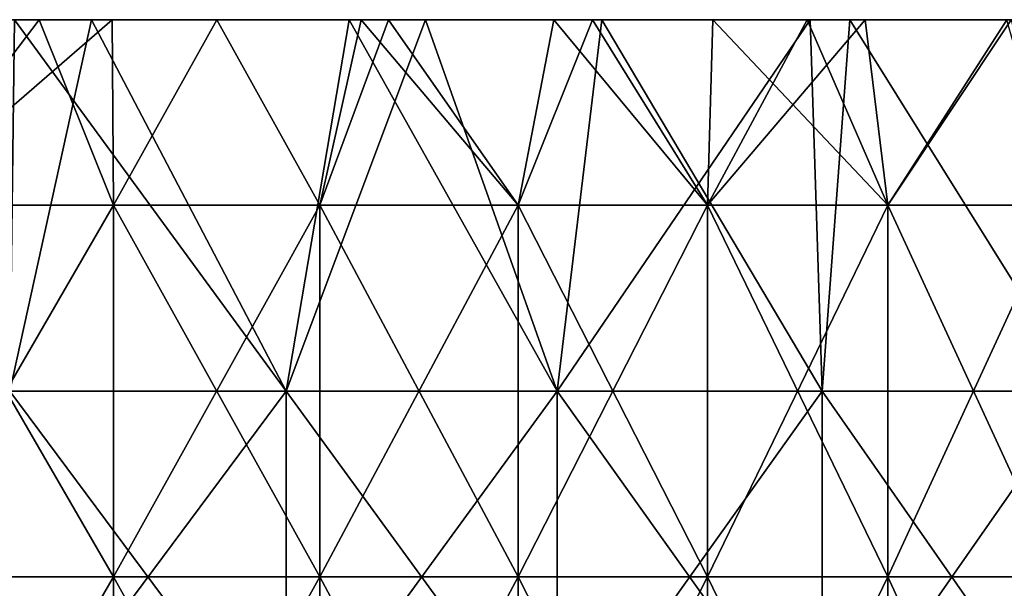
# Model space of a CAD drawing. Header units: inches. Extents: x -4.75 to 4.5, y 0 to 1.88.
# Tile 362 of 462: x 2.35 to 2.56, y 1.6 to 1.72. Entities that reach past the tile are written whole.
import ezdxf

# ---------------------------------------------------------------- set-up
doc = ezdxf.new("R2010")
doc.units = ezdxf.units.IN
doc.header["$LTSCALE"] = 101.851852
doc.header["$MEASUREMENT"] = 0
for name, color, linetype in [('11', 7, 'CONTINUOUS'), ('12', 7, 'CONTINUOUS'), ('90', 7, 'CONTINUOUS')]:
    doc.layers.add(name, color=color, linetype=linetype)

msp = doc.modelspace()

# ---------------------------------------------------------------- linework, layer by layer
at = {"layer": '11', "color": 13, "linetype": 'Continuous', "true_color": 0xd67263}
for points in [[(2.30966, 1.7235, 1.71875), (2.34919, 1.7235, 1.66428), (2.31884, 1.68354, 1.70634), (2.30966, 1.7235, 1.71875)], [(2.34919, 1.7235, -1.66428), (2.30966, 1.7235, -1.71875), (2.31884, 1.68354, -1.70634), (2.34919, 1.7235, -1.66428)], [(2.34919, 1.7235, 1.66428), (2.36498, 1.7235, 1.64175), (2.31884, 1.68354, 1.70634), (2.34919, 1.7235, 1.66428)], [(2.31884, 1.68354, 1.70634), (2.36498, 1.7235, 1.64175), (2.36522, 1.68354, 1.64146), (2.31884, 1.68354, 1.70634)], [(2.36522, 1.68354, -1.64146), (2.34919, 1.7235, -1.66428), (2.31884, 1.68354, -1.70634), (2.36522, 1.68354, -1.64146)], [(2.36498, 1.7235, -1.64176), (2.34919, 1.7235, -1.66428), (2.36522, 1.68354, -1.64146), (2.36498, 1.7235, -1.64176)], [(2.36498, 1.7235, 1.64175), (2.3875, 1.7235, 1.60882), (2.36522, 1.68354, 1.64146), (2.36498, 1.7235, 1.64175)], [(2.3875, 1.7235, -1.60882), (2.36498, 1.7235, -1.64176), (2.36522, 1.68354, -1.64146), (2.3875, 1.7235, -1.60882)], [(2.36522, 1.68354, 1.64146), (2.3875, 1.7235, 1.60882), (2.40978, 1.68354, 1.57531), (2.36522, 1.68354, 1.64146)], [(2.40978, 1.68354, -1.57531), (2.3875, 1.7235, -1.60882), (2.36522, 1.68354, -1.64146), (2.40978, 1.68354, -1.57531)], [(2.3875, 1.7235, 1.60882), (2.41864, 1.7235, 1.56162), (2.40978, 1.68354, 1.57531), (2.3875, 1.7235, 1.60882)], [(2.41864, 1.7235, -1.56162), (2.3875, 1.7235, -1.60882), (2.40978, 1.68354, -1.57531), (2.41864, 1.7235, -1.56162)], [(2.41864, 1.7235, 1.56162), (2.42453, 1.7235, 1.55247), (2.40978, 1.68354, 1.57531), (2.41864, 1.7235, 1.56162)], [(2.40978, 1.68354, 1.57531), (2.42453, 1.7235, 1.55247), (2.45249, 1.68354, 1.50795), (2.40978, 1.68354, 1.57531)], [(2.45249, 1.68354, -1.50795), (2.41864, 1.7235, -1.56162), (2.40978, 1.68354, -1.57531), (2.45249, 1.68354, -1.50795)], [(2.42453, 1.7235, -1.55247), (2.41864, 1.7235, -1.56162), (2.45249, 1.68354, -1.50795), (2.42453, 1.7235, -1.55247)], [(2.42453, 1.7235, 1.55247), (2.46021, 1.7235, 1.4953), (2.45249, 1.68354, 1.50795), (2.42453, 1.7235, 1.55247)], [(2.46021, 1.7235, -1.4953), (2.42453, 1.7235, -1.55247), (2.45249, 1.68354, -1.50795), (2.46021, 1.7235, -1.4953)], [(2.46021, 1.7235, 1.4953), (2.46852, 1.7235, 1.48154), (2.45249, 1.68354, 1.50795), (2.46021, 1.7235, 1.4953)], [(2.45249, 1.68354, 1.50795), (2.46852, 1.7235, 1.48154), (2.49332, 1.68354, 1.43944), (2.45249, 1.68354, 1.50795)], [(2.49332, 1.68354, -1.43944), (2.46021, 1.7235, -1.4953), (2.45249, 1.68354, -1.50795), (2.49332, 1.68354, -1.43944)], [(2.46852, 1.7235, -1.48154), (2.46021, 1.7235, -1.4953), (2.49332, 1.68354, -1.43944), (2.46852, 1.7235, -1.48154)], [(2.46852, 1.7235, 1.48154), (2.49448, 1.7235, 1.43742), (2.49332, 1.68354, 1.43944), (2.46852, 1.7235, 1.48154)], [(2.49448, 1.7235, -1.43742), (2.46852, 1.7235, -1.48154), (2.49332, 1.68354, -1.43944), (2.49448, 1.7235, -1.43742)], [(2.51485, 1.7235, 1.40149), (2.52732, 1.7235, 1.37887), (2.49332, 1.68354, 1.43944), (2.51485, 1.7235, 1.40149)], [(2.49332, 1.68354, 1.43944), (2.52732, 1.7235, 1.37887), (2.53224, 1.68354, 1.36982), (2.49332, 1.68354, 1.43944)], [(2.49448, 1.7235, 1.43742), (2.51485, 1.7235, 1.40149), (2.49332, 1.68354, 1.43944), (2.49448, 1.7235, 1.43742)], [(2.53224, 1.68354, -1.36982), (2.49448, 1.7235, -1.43742), (2.49332, 1.68354, -1.43944), (2.53224, 1.68354, -1.36982)], [(2.51484, 1.7235, -1.4015), (2.49448, 1.7235, -1.43742), (2.53224, 1.68354, -1.36982), (2.51484, 1.7235, -1.4015)], [(2.52732, 1.7235, -1.37887), (2.51484, 1.7235, -1.4015), (2.53224, 1.68354, -1.36982), (2.52732, 1.7235, -1.37887)], [(2.52732, 1.7235, 1.37887), (2.55786, 1.7235, 1.32133), (2.53224, 1.68354, 1.36982), (2.52732, 1.7235, 1.37887)], [(2.55786, 1.7235, -1.32133), (2.52732, 1.7235, -1.37887), (2.53224, 1.68354, -1.36982), (2.55786, 1.7235, -1.32133)], [(2.55786, 1.7235, 1.32133), (2.55883, 1.7235, 1.31944), (2.53224, 1.68354, 1.36982), (2.55786, 1.7235, 1.32133)], [(2.53224, 1.68354, 1.36982), (2.55883, 1.7235, 1.31944), (2.56921, 1.68354, 1.29915), (2.53224, 1.68354, 1.36982)], [(2.56921, 1.68354, -1.29915), (2.55786, 1.7235, -1.32133), (2.53224, 1.68354, -1.36982), (2.56921, 1.68354, -1.29915)], [(2.36522, 1.68354, -1.64146), (2.31884, 1.68354, -1.70634), (2.36522, 1.60346, -1.64146), (2.36522, 1.68354, -1.64146)], [(2.36522, 1.60346, -1.64146), (2.31884, 1.68354, -1.70634), (2.31884, 1.60346, -1.70634), (2.36522, 1.60346, -1.64146)], [(2.31884, 1.68354, 1.70634), (2.36522, 1.68354, 1.64146), (2.31884, 1.60346, 1.70634), (2.31884, 1.68354, 1.70634)], [(2.31884, 1.60346, 1.70634), (2.36522, 1.68354, 1.64146), (2.36522, 1.60346, 1.64146), (2.31884, 1.60346, 1.70634)], [(2.40978, 1.68354, -1.57531), (2.36522, 1.68354, -1.64146), (2.40978, 1.60346, -1.57531), (2.40978, 1.68354, -1.57531)], [(2.40978, 1.60346, -1.57531), (2.36522, 1.68354, -1.64146), (2.36522, 1.60346, -1.64146), (2.40978, 1.60346, -1.57531)], [(2.36522, 1.68354, 1.64146), (2.40978, 1.68354, 1.57531), (2.36522, 1.60346, 1.64146), (2.36522, 1.68354, 1.64146)], [(2.36522, 1.60346, 1.64146), (2.40978, 1.68354, 1.57531), (2.40978, 1.60346, 1.57531), (2.36522, 1.60346, 1.64146)], [(2.45249, 1.68354, -1.50795), (2.40978, 1.68354, -1.57531), (2.45249, 1.60346, -1.50795), (2.45249, 1.68354, -1.50795)], [(2.45249, 1.60346, -1.50795), (2.40978, 1.68354, -1.57531), (2.40978, 1.60346, -1.57531), (2.45249, 1.60346, -1.50795)], [(2.40978, 1.68354, 1.57531), (2.45249, 1.68354, 1.50795), (2.40978, 1.60346, 1.57531), (2.40978, 1.68354, 1.57531)], [(2.40978, 1.60346, 1.57531), (2.45249, 1.68354, 1.50795), (2.45249, 1.60346, 1.50795), (2.40978, 1.60346, 1.57531)], [(2.49332, 1.68354, -1.43944), (2.45249, 1.68354, -1.50795), (2.49332, 1.60346, -1.43944), (2.49332, 1.68354, -1.43944)], [(2.49332, 1.60346, -1.43944), (2.45249, 1.68354, -1.50795), (2.45249, 1.60346, -1.50795), (2.49332, 1.60346, -1.43944)], [(2.45249, 1.68354, 1.50795), (2.49332, 1.68354, 1.43944), (2.45249, 1.60346, 1.50795), (2.45249, 1.68354, 1.50795)], [(2.45249, 1.60346, 1.50795), (2.49332, 1.68354, 1.43944), (2.49332, 1.60346, 1.43944), (2.45249, 1.60346, 1.50795)], [(2.53224, 1.68354, -1.36982), (2.49332, 1.68354, -1.43944), (2.53224, 1.60346, -1.36982), (2.53224, 1.68354, -1.36982)], [(2.53224, 1.60346, -1.36982), (2.49332, 1.68354, -1.43944), (2.49332, 1.60346, -1.43944), (2.53224, 1.60346, -1.36982)], [(2.49332, 1.68354, 1.43944), (2.53224, 1.68354, 1.36982), (2.49332, 1.60346, 1.43944), (2.49332, 1.68354, 1.43944)], [(2.49332, 1.60346, 1.43944), (2.53224, 1.68354, 1.36982), (2.53224, 1.60346, 1.36982), (2.49332, 1.60346, 1.43944)], [(2.56921, 1.68354, -1.29915), (2.53224, 1.68354, -1.36982), (2.56921, 1.60346, -1.29915), (2.56921, 1.68354, -1.29915)], [(2.56921, 1.60346, -1.29915), (2.53224, 1.68354, -1.36982), (2.53224, 1.60346, -1.36982), (2.56921, 1.60346, -1.29915)], [(2.53224, 1.68354, 1.36982), (2.56921, 1.68354, 1.29915), (2.53224, 1.60346, 1.36982), (2.53224, 1.68354, 1.36982)], [(2.53224, 1.60346, 1.36982), (2.56921, 1.68354, 1.29915), (2.56921, 1.60346, 1.29915), (2.53224, 1.60346, 1.36982)], [(2.36522, 1.52338, 1.64146), (2.31884, 1.52338, 1.70634), (2.36522, 1.60346, 1.64146), (2.36522, 1.52338, 1.64146)], [(2.31884, 1.52338, 1.70634), (2.31884, 1.60346, 1.70634), (2.36522, 1.60346, 1.64146), (2.31884, 1.52338, 1.70634)], [(2.31884, 1.52338, -1.70634), (2.36522, 1.52338, -1.64146), (2.31884, 1.60346, -1.70634), (2.31884, 1.52338, -1.70634)], [(2.36522, 1.52338, -1.64146), (2.36522, 1.60346, -1.64146), (2.31884, 1.60346, -1.70634), (2.36522, 1.52338, -1.64146)], [(2.40978, 1.52338, 1.57531), (2.36522, 1.52338, 1.64146), (2.40978, 1.60346, 1.57531), (2.40978, 1.52338, 1.57531)], [(2.36522, 1.52338, 1.64146), (2.36522, 1.60346, 1.64146), (2.40978, 1.60346, 1.57531), (2.36522, 1.52338, 1.64146)], [(2.36522, 1.52338, -1.64146), (2.40978, 1.52338, -1.57531), (2.36522, 1.60346, -1.64146), (2.36522, 1.52338, -1.64146)], [(2.40978, 1.52338, -1.57531), (2.40978, 1.60346, -1.57531), (2.36522, 1.60346, -1.64146), (2.40978, 1.52338, -1.57531)], [(2.45249, 1.52338, 1.50795), (2.40978, 1.52338, 1.57531), (2.45249, 1.60346, 1.50795), (2.45249, 1.52338, 1.50795)], [(2.40978, 1.52338, 1.57531), (2.40978, 1.60346, 1.57531), (2.45249, 1.60346, 1.50795), (2.40978, 1.52338, 1.57531)], [(2.40978, 1.52338, -1.57531), (2.45249, 1.52338, -1.50795), (2.40978, 1.60346, -1.57531), (2.40978, 1.52338, -1.57531)], [(2.45249, 1.52338, -1.50795), (2.45249, 1.60346, -1.50795), (2.40978, 1.60346, -1.57531), (2.45249, 1.52338, -1.50795)], [(2.49332, 1.52338, 1.43944), (2.45249, 1.52338, 1.50795), (2.49332, 1.60346, 1.43944), (2.49332, 1.52338, 1.43944)], [(2.45249, 1.52338, 1.50795), (2.45249, 1.60346, 1.50795), (2.49332, 1.60346, 1.43944), (2.45249, 1.52338, 1.50795)], [(2.45249, 1.52338, -1.50795), (2.49332, 1.52338, -1.43944), (2.45249, 1.60346, -1.50795), (2.45249, 1.52338, -1.50795)], [(2.49332, 1.52338, -1.43944), (2.49332, 1.60346, -1.43944), (2.45249, 1.60346, -1.50795), (2.49332, 1.52338, -1.43944)], [(2.53224, 1.52338, 1.36982), (2.49332, 1.52338, 1.43944), (2.53224, 1.60346, 1.36982), (2.53224, 1.52338, 1.36982)], [(2.49332, 1.52338, 1.43944), (2.49332, 1.60346, 1.43944), (2.53224, 1.60346, 1.36982), (2.49332, 1.52338, 1.43944)], [(2.49332, 1.52338, -1.43944), (2.53224, 1.52338, -1.36982), (2.49332, 1.60346, -1.43944), (2.49332, 1.52338, -1.43944)], [(2.53224, 1.52338, -1.36982), (2.53224, 1.60346, -1.36982), (2.49332, 1.60346, -1.43944), (2.53224, 1.52338, -1.36982)], [(2.56921, 1.52338, 1.29915), (2.53224, 1.52338, 1.36982), (2.56921, 1.60346, 1.29915), (2.56921, 1.52338, 1.29915)], [(2.53224, 1.52338, 1.36982), (2.53224, 1.60346, 1.36982), (2.56921, 1.60346, 1.29915), (2.53224, 1.52338, 1.36982)], [(2.53224, 1.52338, -1.36982), (2.56921, 1.52338, -1.29915), (2.53224, 1.60346, -1.36982), (2.53224, 1.52338, -1.36982)], [(2.56921, 1.52338, -1.29915), (2.56921, 1.60346, -1.29915), (2.53224, 1.60346, -1.36982), (2.56921, 1.52338, -1.29915)]]:
    msp.add_3dface(points, dxfattribs=at)
at = {"layer": '12', "color": 13, "linetype": 'Continuous', "true_color": 0xd67263}
for points in [[(2.34391, 1.7235, -2.6828), (2.36054, 1.7235, -2.66818), (2.34289, 1.6435, -2.68371), (2.34391, 1.7235, -2.6828)], [(2.34289, 1.6435, -2.68371), (2.36054, 1.7235, -2.66818), (2.40251, 1.6435, -2.63047), (2.34289, 1.6435, -2.68371)], [(2.40251, 1.6435, 2.63047), (2.34391, 1.7235, 2.68279), (2.34289, 1.6435, 2.68371), (2.40251, 1.6435, 2.63047)], [(2.36054, 1.7235, 2.66818), (2.34391, 1.7235, 2.68279), (2.40251, 1.6435, 2.63047), (2.36054, 1.7235, 2.66818)], [(2.36054, 1.7235, -2.66818), (2.41609, 1.7235, -2.618), (2.40251, 1.6435, -2.63047), (2.36054, 1.7235, -2.66818)], [(2.41609, 1.7235, 2.618), (2.36054, 1.7235, 2.66818), (2.40251, 1.6435, 2.63047), (2.41609, 1.7235, 2.618)], [(2.41609, 1.7235, -2.618), (2.43252, 1.7235, -2.60274), (2.40251, 1.6435, -2.63047), (2.41609, 1.7235, -2.618)], [(2.40251, 1.6435, -2.63047), (2.43252, 1.7235, -2.60274), (2.46091, 1.6435, -2.57591), (2.40251, 1.6435, -2.63047)], [(2.46091, 1.6435, 2.57591), (2.41609, 1.7235, 2.618), (2.40251, 1.6435, 2.63047), (2.46091, 1.6435, 2.57591)], [(2.43252, 1.7235, 2.60273), (2.41609, 1.7235, 2.618), (2.46091, 1.6435, 2.57591), (2.43252, 1.7235, 2.60273)], [(2.43252, 1.7235, -2.60274), (2.47056, 1.7235, -2.56664), (2.46091, 1.6435, -2.57591), (2.43252, 1.7235, -2.60274)], [(2.47056, 1.7235, 2.56664), (2.43252, 1.7235, 2.60273), (2.46091, 1.6435, 2.57591), (2.47056, 1.7235, 2.56664)], [(2.47056, 1.7235, -2.56664), (2.5155, 1.7235, -2.5226), (2.46091, 1.6435, -2.57591), (2.47056, 1.7235, -2.56664)], [(2.46091, 1.6435, -2.57591), (2.5155, 1.7235, -2.5226), (2.51808, 1.6435, -2.52005), (2.46091, 1.6435, -2.57591)], [(2.51808, 1.6435, 2.52005), (2.47056, 1.7235, 2.56664), (2.46091, 1.6435, 2.57591), (2.51808, 1.6435, 2.52005)], [(2.5155, 1.7235, 2.5226), (2.47056, 1.7235, 2.56664), (2.51808, 1.6435, 2.52005), (2.5155, 1.7235, 2.5226)], [(2.5155, 1.7235, -2.5226), (2.52405, 1.7235, -2.51404), (2.51808, 1.6435, -2.52005), (2.5155, 1.7235, -2.5226)], [(2.52405, 1.7235, 2.51404), (2.5155, 1.7235, 2.5226), (2.51808, 1.6435, 2.52005), (2.52405, 1.7235, 2.51404)], [(2.51808, 1.6435, -2.52005), (2.52405, 1.7235, -2.51404), (2.57398, 1.6435, -2.46293), (2.51808, 1.6435, -2.52005)], [(2.57398, 1.6435, 2.46293), (2.52405, 1.7235, 2.51404), (2.51808, 1.6435, 2.52005), (2.57398, 1.6435, 2.46293)], [(2.52405, 1.7235, -2.51404), (2.57648, 1.7235, -2.46027), (2.57398, 1.6435, -2.46293), (2.52405, 1.7235, -2.51404)], [(2.57648, 1.7235, 2.46027), (2.52405, 1.7235, 2.51404), (2.57398, 1.6435, 2.46293), (2.57648, 1.7235, 2.46027)], [(2.40251, 1.6435, 2.63047), (2.34289, 1.6435, 2.68371), (2.40251, 1.56342, 2.63047), (2.40251, 1.6435, 2.63047)], [(2.40251, 1.56342, 2.63047), (2.34289, 1.6435, 2.68371), (2.34289, 1.56342, 2.68371), (2.40251, 1.56342, 2.63047)], [(2.34289, 1.6435, -2.68371), (2.40251, 1.6435, -2.63047), (2.34289, 1.56342, -2.68371), (2.34289, 1.6435, -2.68371)], [(2.34289, 1.56342, -2.68371), (2.40251, 1.6435, -2.63047), (2.40251, 1.56342, -2.63047), (2.34289, 1.56342, -2.68371)], [(2.46091, 1.6435, 2.57591), (2.40251, 1.6435, 2.63047), (2.46091, 1.56342, 2.57591), (2.46091, 1.6435, 2.57591)], [(2.46091, 1.56342, 2.57591), (2.40251, 1.6435, 2.63047), (2.40251, 1.56342, 2.63047), (2.46091, 1.56342, 2.57591)], [(2.40251, 1.6435, -2.63047), (2.46091, 1.6435, -2.57591), (2.40251, 1.56342, -2.63047), (2.40251, 1.6435, -2.63047)], [(2.40251, 1.56342, -2.63047), (2.46091, 1.6435, -2.57591), (2.46091, 1.56342, -2.57591), (2.40251, 1.56342, -2.63047)], [(2.51808, 1.6435, 2.52005), (2.46091, 1.6435, 2.57591), (2.51808, 1.56342, 2.52005), (2.51808, 1.6435, 2.52005)], [(2.51808, 1.56342, 2.52005), (2.46091, 1.6435, 2.57591), (2.46091, 1.56342, 2.57591), (2.51808, 1.56342, 2.52005)], [(2.46091, 1.6435, -2.57591), (2.51808, 1.6435, -2.52005), (2.46091, 1.56342, -2.57591), (2.46091, 1.6435, -2.57591)], [(2.46091, 1.56342, -2.57591), (2.51808, 1.6435, -2.52005), (2.51808, 1.56342, -2.52005), (2.46091, 1.56342, -2.57591)], [(2.57398, 1.6435, 2.46293), (2.51808, 1.6435, 2.52005), (2.57398, 1.56342, 2.46293), (2.57398, 1.6435, 2.46293)], [(2.57398, 1.56342, 2.46293), (2.51808, 1.6435, 2.52005), (2.51808, 1.56342, 2.52005), (2.57398, 1.56342, 2.46293)], [(2.51808, 1.6435, -2.52005), (2.57398, 1.6435, -2.46293), (2.51808, 1.56342, -2.52005), (2.51808, 1.6435, -2.52005)], [(2.51808, 1.56342, -2.52005), (2.57398, 1.6435, -2.46293), (2.57398, 1.56342, -2.46293), (2.51808, 1.56342, -2.52005)]]:
    msp.add_3dface(points, dxfattribs=at)
at = {"layer": '90', "color": 13, "linetype": 'Continuous', "true_color": 0xd67263}
for points in [[(2.3522, 1.7235, -2.36236), (2.2877, 1.7235, -2.44244), (2.27366, 1.7235, -2.36236), (2.3522, 1.7235, -2.36236)], [(2.3522, 1.7235, -2.36236), (2.27366, 1.7235, -2.36236), (2.28271, 1.7235, -2.28228), (2.3522, 1.7235, -2.36236)], [(2.35221, 1.7235, 2.36236), (2.28271, 1.7235, 2.28228), (2.27367, 1.7235, 2.36236), (2.35221, 1.7235, 2.36236)], [(2.35221, 1.7235, 2.36236), (2.27367, 1.7235, 2.36236), (2.2877, 1.7235, 2.44244), (2.35221, 1.7235, 2.36236)], [(2.35732, 1.7235, -2.6026), (2.34391, 1.7235, -2.6828), (2.28221, 1.7235, -2.6026), (2.35732, 1.7235, -2.6026)], [(2.35732, 1.7235, -2.6026), (2.28221, 1.7235, -2.6026), (2.28979, 1.7235, -2.52252), (2.35732, 1.7235, -2.6026)], [(2.34391, 1.7235, 2.68279), (2.35732, 1.7235, 2.6026), (2.28222, 1.7235, 2.6026), (2.34391, 1.7235, 2.68279)], [(2.35732, 1.7235, 2.6026), (2.2898, 1.7235, 2.52252), (2.28222, 1.7235, 2.6026), (2.35732, 1.7235, 2.6026)], [(2.35814, 1.7235, 2.28228), (2.32716, 1.7235, 2.2022), (2.28271, 1.7235, 2.28228), (2.35814, 1.7235, 2.28228)], [(2.35814, 1.7235, 2.28228), (2.28271, 1.7235, 2.28228), (2.35221, 1.7235, 2.36236), (2.35814, 1.7235, 2.28228)], [(2.35813, 1.7235, -2.28228), (2.3522, 1.7235, -2.36236), (2.28271, 1.7235, -2.28228), (2.35813, 1.7235, -2.28228)], [(2.35813, 1.7235, -2.28228), (2.28271, 1.7235, -2.28228), (2.32716, 1.7235, -2.2022), (2.35813, 1.7235, -2.28228)], [(2.36406, 1.7235, 2.44244), (2.35221, 1.7235, 2.36236), (2.2877, 1.7235, 2.44244), (2.36406, 1.7235, 2.44244)], [(2.36406, 1.7235, 2.44244), (2.2877, 1.7235, 2.44244), (2.2898, 1.7235, 2.52252), (2.36406, 1.7235, 2.44244)], [(2.36406, 1.7235, -2.44244), (2.28979, 1.7235, -2.52252), (2.2877, 1.7235, -2.44244), (2.36406, 1.7235, -2.44244)], [(2.36406, 1.7235, -2.44244), (2.2877, 1.7235, -2.44244), (2.3522, 1.7235, -2.36236), (2.36406, 1.7235, -2.44244)], [(2.36501, 1.7235, -2.52252), (2.35732, 1.7235, -2.6026), (2.28979, 1.7235, -2.52252), (2.36501, 1.7235, -2.52252)], [(2.36501, 1.7235, -2.52252), (2.28979, 1.7235, -2.52252), (2.36406, 1.7235, -2.44244), (2.36501, 1.7235, -2.52252)], [(2.36501, 1.7235, 2.52252), (2.36406, 1.7235, 2.44244), (2.2898, 1.7235, 2.52252), (2.36501, 1.7235, 2.52252)], [(2.36501, 1.7235, 2.52252), (2.2898, 1.7235, 2.52252), (2.35732, 1.7235, 2.6026), (2.36501, 1.7235, 2.52252)], [(2.30966, 1.7235, 1.71875), (2.30742, 1.7235, 1.72175), (2.38114, 1.7235, 1.72172), (2.30966, 1.7235, 1.71875)], [(2.38114, 1.7235, 1.72172), (2.30742, 1.7235, 1.72175), (2.32049, 1.7235, 1.8018), (2.38114, 1.7235, 1.72172)], [(2.30742, 1.7235, -1.72175), (2.30966, 1.7235, -1.71875), (2.38114, 1.7235, -1.72172), (2.30742, 1.7235, -1.72175)], [(2.32049, 1.7235, -1.8018), (2.30742, 1.7235, -1.72175), (2.38114, 1.7235, -1.72172), (2.32049, 1.7235, -1.8018)], [(2.34919, 1.7235, 1.66428), (2.30966, 1.7235, 1.71875), (2.38114, 1.7235, 1.72172), (2.34919, 1.7235, 1.66428)], [(2.30966, 1.7235, -1.71875), (2.34919, 1.7235, -1.66428), (2.38114, 1.7235, -1.72172), (2.30966, 1.7235, -1.71875)], [(2.39577, 1.7235, 1.8018), (2.38114, 1.7235, 1.72172), (2.32049, 1.7235, 1.8018), (2.39577, 1.7235, 1.8018)], [(2.39577, 1.7235, 1.8018), (2.32049, 1.7235, 1.8018), (2.33249, 1.7235, 1.88188), (2.39577, 1.7235, 1.8018)], [(2.39577, 1.7235, -1.8018), (2.33249, 1.7235, -1.88188), (2.32049, 1.7235, -1.8018), (2.39577, 1.7235, -1.8018)], [(2.39577, 1.7235, -1.8018), (2.32049, 1.7235, -1.8018), (2.38114, 1.7235, -1.72172), (2.39577, 1.7235, -1.8018)], [(2.39993, 1.7235, 2.04204), (2.34306, 1.7235, 1.96196), (2.32578, 1.7235, 2.04204), (2.39993, 1.7235, 2.04204)], [(2.39993, 1.7235, 2.04204), (2.32578, 1.7235, 2.04204), (2.32708, 1.7235, 2.12212), (2.39993, 1.7235, 2.04204)], [(2.39993, 1.7235, -2.04204), (2.32708, 1.7235, -2.12212), (2.32578, 1.7235, -2.04204), (2.39993, 1.7235, -2.04204)], [(2.39993, 1.7235, -2.04204), (2.32578, 1.7235, -2.04204), (2.34306, 1.7235, -1.96196), (2.39993, 1.7235, -2.04204)], [(2.40341, 1.7235, 2.12212), (2.39993, 1.7235, 2.04204), (2.32708, 1.7235, 2.12212), (2.40341, 1.7235, 2.12212)], [(2.40341, 1.7235, 2.12212), (2.32708, 1.7235, 2.12212), (2.32716, 1.7235, 2.2022), (2.40341, 1.7235, 2.12212)], [(2.4034, 1.7235, -2.12212), (2.32716, 1.7235, -2.2022), (2.32708, 1.7235, -2.12212), (2.4034, 1.7235, -2.12212)], [(2.4034, 1.7235, -2.12212), (2.32708, 1.7235, -2.12212), (2.39993, 1.7235, -2.04204), (2.4034, 1.7235, -2.12212)], [(2.40598, 1.7235, 2.2022), (2.40341, 1.7235, 2.12212), (2.32716, 1.7235, 2.2022), (2.40598, 1.7235, 2.2022)], [(2.40598, 1.7235, 2.2022), (2.32716, 1.7235, 2.2022), (2.35814, 1.7235, 2.28228), (2.40598, 1.7235, 2.2022)], [(2.40598, 1.7235, -2.2022), (2.35813, 1.7235, -2.28228), (2.32716, 1.7235, -2.2022), (2.40598, 1.7235, -2.2022)], [(2.40598, 1.7235, -2.2022), (2.32716, 1.7235, -2.2022), (2.4034, 1.7235, -2.12212), (2.40598, 1.7235, -2.2022)], [(2.4094, 1.7235, 1.88188), (2.39577, 1.7235, 1.8018), (2.33249, 1.7235, 1.88188), (2.4094, 1.7235, 1.88188)], [(2.4094, 1.7235, 1.88188), (2.33249, 1.7235, 1.88188), (2.34306, 1.7235, 1.96196), (2.4094, 1.7235, 1.88188)], [(2.4094, 1.7235, -1.88188), (2.34306, 1.7235, -1.96196), (2.33249, 1.7235, -1.88188), (2.4094, 1.7235, -1.88188)], [(2.4094, 1.7235, -1.88188), (2.33249, 1.7235, -1.88188), (2.39577, 1.7235, -1.8018), (2.4094, 1.7235, -1.88188)], [(2.42184, 1.7235, 1.96196), (2.4094, 1.7235, 1.88188), (2.34306, 1.7235, 1.96196), (2.42184, 1.7235, 1.96196)], [(2.42184, 1.7235, 1.96196), (2.34306, 1.7235, 1.96196), (2.39993, 1.7235, 2.04204), (2.42184, 1.7235, 1.96196)], [(2.42184, 1.7235, -1.96196), (2.39993, 1.7235, -2.04204), (2.34306, 1.7235, -1.96196), (2.42184, 1.7235, -1.96196)], [(2.42184, 1.7235, -1.96196), (2.34306, 1.7235, -1.96196), (2.4094, 1.7235, -1.88188), (2.42184, 1.7235, -1.96196)], [(2.36054, 1.7235, -2.66818), (2.34391, 1.7235, -2.6828), (2.35732, 1.7235, -2.6026), (2.36054, 1.7235, -2.66818)], [(2.34391, 1.7235, 2.68279), (2.36054, 1.7235, 2.66818), (2.35732, 1.7235, 2.6026), (2.34391, 1.7235, 2.68279)], [(2.36498, 1.7235, 1.64175), (2.34919, 1.7235, 1.66428), (2.38114, 1.7235, 1.72172), (2.36498, 1.7235, 1.64175)], [(2.34919, 1.7235, -1.66428), (2.36498, 1.7235, -1.64176), (2.38114, 1.7235, -1.72172), (2.34919, 1.7235, -1.66428)], [(2.43074, 1.7235, -2.36236), (2.36406, 1.7235, -2.44244), (2.3522, 1.7235, -2.36236), (2.43074, 1.7235, -2.36236)], [(2.43074, 1.7235, -2.36236), (2.3522, 1.7235, -2.36236), (2.35813, 1.7235, -2.28228), (2.43074, 1.7235, -2.36236)], [(2.43075, 1.7235, 2.36236), (2.35814, 1.7235, 2.28228), (2.35221, 1.7235, 2.36236), (2.43075, 1.7235, 2.36236)], [(2.43075, 1.7235, 2.36236), (2.35221, 1.7235, 2.36236), (2.36406, 1.7235, 2.44244), (2.43075, 1.7235, 2.36236)], [(2.43252, 1.7235, -2.60274), (2.36054, 1.7235, -2.66818), (2.35732, 1.7235, -2.6026), (2.43252, 1.7235, -2.60274)], [(2.43252, 1.7235, -2.60274), (2.35732, 1.7235, -2.6026), (2.36501, 1.7235, -2.52252), (2.43252, 1.7235, -2.60274)], [(2.36054, 1.7235, 2.66818), (2.41609, 1.7235, 2.618), (2.35732, 1.7235, 2.6026), (2.36054, 1.7235, 2.66818)], [(2.41609, 1.7235, 2.618), (2.43252, 1.7235, 2.60273), (2.35732, 1.7235, 2.6026), (2.41609, 1.7235, 2.618)], [(2.43252, 1.7235, 2.60273), (2.36501, 1.7235, 2.52252), (2.35732, 1.7235, 2.6026), (2.43252, 1.7235, 2.60273)], [(2.43356, 1.7235, -2.28228), (2.43074, 1.7235, -2.36236), (2.35813, 1.7235, -2.28228), (2.43356, 1.7235, -2.28228)], [(2.43356, 1.7235, -2.28228), (2.35813, 1.7235, -2.28228), (2.40598, 1.7235, -2.2022), (2.43356, 1.7235, -2.28228)], [(2.43357, 1.7235, 2.28228), (2.40598, 1.7235, 2.2022), (2.35814, 1.7235, 2.28228), (2.43357, 1.7235, 2.28228)], [(2.43357, 1.7235, 2.28228), (2.35814, 1.7235, 2.28228), (2.43075, 1.7235, 2.36236), (2.43357, 1.7235, 2.28228)], [(2.43252, 1.7235, -2.60274), (2.41609, 1.7235, -2.618), (2.36054, 1.7235, -2.66818), (2.43252, 1.7235, -2.60274)], [(2.44043, 1.7235, 2.44244), (2.43075, 1.7235, 2.36236), (2.36406, 1.7235, 2.44244), (2.44043, 1.7235, 2.44244)], [(2.44043, 1.7235, 2.44244), (2.36406, 1.7235, 2.44244), (2.44022, 1.7235, 2.52252), (2.44043, 1.7235, 2.44244)], [(2.44022, 1.7235, 2.52252), (2.36406, 1.7235, 2.44244), (2.36501, 1.7235, 2.52252), (2.44022, 1.7235, 2.52252)], [(2.44042, 1.7235, -2.44244), (2.36501, 1.7235, -2.52252), (2.36406, 1.7235, -2.44244), (2.44042, 1.7235, -2.44244)], [(2.44042, 1.7235, -2.44244), (2.36406, 1.7235, -2.44244), (2.43074, 1.7235, -2.36236), (2.44042, 1.7235, -2.44244)], [(2.3875, 1.7235, 1.60882), (2.36498, 1.7235, 1.64175), (2.44449, 1.7235, 1.64164), (2.3875, 1.7235, 1.60882)], [(2.44449, 1.7235, 1.64164), (2.36498, 1.7235, 1.64175), (2.38114, 1.7235, 1.72172), (2.44449, 1.7235, 1.64164)], [(2.36498, 1.7235, -1.64176), (2.3875, 1.7235, -1.60882), (2.44449, 1.7235, -1.64164), (2.36498, 1.7235, -1.64176)], [(2.38114, 1.7235, -1.72172), (2.36498, 1.7235, -1.64176), (2.44449, 1.7235, -1.64164), (2.38114, 1.7235, -1.72172)], [(2.44022, 1.7235, -2.52252), (2.43252, 1.7235, -2.60274), (2.36501, 1.7235, -2.52252), (2.44022, 1.7235, -2.52252)], [(2.43252, 1.7235, 2.60273), (2.44022, 1.7235, 2.52252), (2.36501, 1.7235, 2.52252), (2.43252, 1.7235, 2.60273)], [(2.44022, 1.7235, -2.52252), (2.36501, 1.7235, -2.52252), (2.44042, 1.7235, -2.44244), (2.44022, 1.7235, -2.52252)], [(2.45489, 1.7235, 1.72172), (2.44449, 1.7235, 1.64164), (2.38114, 1.7235, 1.72172), (2.45489, 1.7235, 1.72172)], [(2.45489, 1.7235, 1.72172), (2.38114, 1.7235, 1.72172), (2.39577, 1.7235, 1.8018), (2.45489, 1.7235, 1.72172)], [(2.45489, 1.7235, -1.72172), (2.39577, 1.7235, -1.8018), (2.38114, 1.7235, -1.72172), (2.45489, 1.7235, -1.72172)], [(2.45489, 1.7235, -1.72172), (2.38114, 1.7235, -1.72172), (2.44449, 1.7235, -1.64164), (2.45489, 1.7235, -1.72172)], [(2.41864, 1.7235, 1.56162), (2.3875, 1.7235, 1.60882), (2.44449, 1.7235, 1.64164), (2.41864, 1.7235, 1.56162)], [(2.3875, 1.7235, -1.60882), (2.41864, 1.7235, -1.56162), (2.44449, 1.7235, -1.64164), (2.3875, 1.7235, -1.60882)], [(2.47104, 1.7235, 1.8018), (2.45489, 1.7235, 1.72172), (2.39577, 1.7235, 1.8018), (2.47104, 1.7235, 1.8018)], [(2.47104, 1.7235, 1.8018), (2.39577, 1.7235, 1.8018), (2.4094, 1.7235, 1.88188), (2.47104, 1.7235, 1.8018)], [(2.47104, 1.7235, -1.8018), (2.4094, 1.7235, -1.88188), (2.39577, 1.7235, -1.8018), (2.47104, 1.7235, -1.8018)], [(2.47104, 1.7235, -1.8018), (2.39577, 1.7235, -1.8018), (2.45489, 1.7235, -1.72172), (2.47104, 1.7235, -1.8018)], [(2.47408, 1.7235, 2.04204), (2.42184, 1.7235, 1.96196), (2.39993, 1.7235, 2.04204), (2.47408, 1.7235, 2.04204)], [(2.47408, 1.7235, 2.04204), (2.39993, 1.7235, 2.04204), (2.40341, 1.7235, 2.12212), (2.47408, 1.7235, 2.04204)], [(2.47408, 1.7235, -2.04204), (2.4034, 1.7235, -2.12212), (2.39993, 1.7235, -2.04204), (2.47408, 1.7235, -2.04204)], [(2.47408, 1.7235, -2.04204), (2.39993, 1.7235, -2.04204), (2.42184, 1.7235, -1.96196), (2.47408, 1.7235, -2.04204)], [(2.47973, 1.7235, -2.12212), (2.40598, 1.7235, -2.2022), (2.4034, 1.7235, -2.12212), (2.47973, 1.7235, -2.12212)], [(2.47973, 1.7235, -2.12212), (2.4034, 1.7235, -2.12212), (2.47408, 1.7235, -2.04204), (2.47973, 1.7235, -2.12212)], [(2.47973, 1.7235, 2.12212), (2.47408, 1.7235, 2.04204), (2.40341, 1.7235, 2.12212), (2.47973, 1.7235, 2.12212)], [(2.47973, 1.7235, 2.12212), (2.40341, 1.7235, 2.12212), (2.40598, 1.7235, 2.2022), (2.47973, 1.7235, 2.12212)], [(2.48479, 1.7235, 2.2022), (2.47973, 1.7235, 2.12212), (2.40598, 1.7235, 2.2022), (2.48479, 1.7235, 2.2022)], [(2.48479, 1.7235, 2.2022), (2.40598, 1.7235, 2.2022), (2.43357, 1.7235, 2.28228), (2.48479, 1.7235, 2.2022)], [(2.48479, 1.7235, -2.2022), (2.43356, 1.7235, -2.28228), (2.40598, 1.7235, -2.2022), (2.48479, 1.7235, -2.2022)], [(2.48479, 1.7235, -2.2022), (2.40598, 1.7235, -2.2022), (2.47973, 1.7235, -2.12212), (2.48479, 1.7235, -2.2022)], [(2.48632, 1.7235, 1.88188), (2.47104, 1.7235, 1.8018), (2.4094, 1.7235, 1.88188), (2.48632, 1.7235, 1.88188)], [(2.48632, 1.7235, 1.88188), (2.4094, 1.7235, 1.88188), (2.42184, 1.7235, 1.96196), (2.48632, 1.7235, 1.88188)], [(2.48632, 1.7235, -1.88188), (2.42184, 1.7235, -1.96196), (2.4094, 1.7235, -1.88188), (2.48632, 1.7235, -1.88188)], [(2.48632, 1.7235, -1.88188), (2.4094, 1.7235, -1.88188), (2.47104, 1.7235, -1.8018), (2.48632, 1.7235, -1.88188)], [(2.42453, 1.7235, 1.55247), (2.41864, 1.7235, 1.56162), (2.49688, 1.7235, 1.56156), (2.42453, 1.7235, 1.55247)], [(2.49688, 1.7235, 1.56156), (2.41864, 1.7235, 1.56162), (2.44449, 1.7235, 1.64164), (2.49688, 1.7235, 1.56156)], [(2.41864, 1.7235, -1.56162), (2.42453, 1.7235, -1.55247), (2.49687, 1.7235, -1.56156), (2.41864, 1.7235, -1.56162)], [(2.44449, 1.7235, -1.64164), (2.41864, 1.7235, -1.56162), (2.49687, 1.7235, -1.56156), (2.44449, 1.7235, -1.64164)], [(2.50063, 1.7235, 1.96196), (2.48632, 1.7235, 1.88188), (2.42184, 1.7235, 1.96196), (2.50063, 1.7235, 1.96196)], [(2.50063, 1.7235, 1.96196), (2.42184, 1.7235, 1.96196), (2.47408, 1.7235, 2.04204), (2.50063, 1.7235, 1.96196)], [(2.50062, 1.7235, -1.96196), (2.47408, 1.7235, -2.04204), (2.42184, 1.7235, -1.96196), (2.50062, 1.7235, -1.96196)], [(2.50062, 1.7235, -1.96196), (2.42184, 1.7235, -1.96196), (2.48632, 1.7235, -1.88188), (2.50062, 1.7235, -1.96196)], [(2.46021, 1.7235, 1.4953), (2.42453, 1.7235, 1.55247), (2.49688, 1.7235, 1.56156), (2.46021, 1.7235, 1.4953)], [(2.42453, 1.7235, -1.55247), (2.46021, 1.7235, -1.4953), (2.49687, 1.7235, -1.56156), (2.42453, 1.7235, -1.55247)], [(2.50929, 1.7235, -2.36236), (2.44042, 1.7235, -2.44244), (2.43074, 1.7235, -2.36236), (2.50929, 1.7235, -2.36236)], [(2.50929, 1.7235, -2.36236), (2.43074, 1.7235, -2.36236), (2.50899, 1.7235, -2.28228), (2.50929, 1.7235, -2.36236)], [(2.50899, 1.7235, -2.28228), (2.43074, 1.7235, -2.36236), (2.43356, 1.7235, -2.28228), (2.50899, 1.7235, -2.28228)], [(2.50929, 1.7235, 2.36236), (2.43357, 1.7235, 2.28228), (2.43075, 1.7235, 2.36236), (2.50929, 1.7235, 2.36236)], [(2.50929, 1.7235, 2.36236), (2.43075, 1.7235, 2.36236), (2.44043, 1.7235, 2.44244), (2.50929, 1.7235, 2.36236)], [(2.47056, 1.7235, -2.56664), (2.43252, 1.7235, -2.60274), (2.44022, 1.7235, -2.52252), (2.47056, 1.7235, -2.56664)], [(2.43252, 1.7235, 2.60273), (2.47056, 1.7235, 2.56664), (2.44022, 1.7235, 2.52252), (2.43252, 1.7235, 2.60273)], [(2.50899, 1.7235, -2.28228), (2.43356, 1.7235, -2.28228), (2.48479, 1.7235, -2.2022), (2.50899, 1.7235, -2.28228)], [(2.50899, 1.7235, 2.28228), (2.48479, 1.7235, 2.2022), (2.43357, 1.7235, 2.28228), (2.50899, 1.7235, 2.28228)], [(2.50899, 1.7235, 2.28228), (2.43357, 1.7235, 2.28228), (2.50929, 1.7235, 2.36236), (2.50899, 1.7235, 2.28228)], [(2.5155, 1.7235, -2.5226), (2.47056, 1.7235, -2.56664), (2.44022, 1.7235, -2.52252), (2.5155, 1.7235, -2.5226)], [(2.5155, 1.7235, -2.5226), (2.44022, 1.7235, -2.52252), (2.44042, 1.7235, -2.44244), (2.5155, 1.7235, -2.5226)], [(2.47056, 1.7235, 2.56664), (2.5155, 1.7235, 2.5226), (2.44022, 1.7235, 2.52252), (2.47056, 1.7235, 2.56664)], [(2.5155, 1.7235, 2.5226), (2.44043, 1.7235, 2.44244), (2.44022, 1.7235, 2.52252), (2.5155, 1.7235, 2.5226)], [(2.51679, 1.7235, -2.44244), (2.5155, 1.7235, -2.5226), (2.44042, 1.7235, -2.44244), (2.51679, 1.7235, -2.44244)], [(2.51679, 1.7235, -2.44244), (2.44042, 1.7235, -2.44244), (2.50929, 1.7235, -2.36236), (2.51679, 1.7235, -2.44244)], [(2.5155, 1.7235, 2.5226), (2.51679, 1.7235, 2.44244), (2.44043, 1.7235, 2.44244), (2.5155, 1.7235, 2.5226)], [(2.51679, 1.7235, 2.44244), (2.50929, 1.7235, 2.36236), (2.44043, 1.7235, 2.44244), (2.51679, 1.7235, 2.44244)], [(2.52416, 1.7235, 1.64164), (2.49688, 1.7235, 1.56156), (2.44449, 1.7235, 1.64164), (2.52416, 1.7235, 1.64164)], [(2.52416, 1.7235, 1.64164), (2.44449, 1.7235, 1.64164), (2.45489, 1.7235, 1.72172), (2.52416, 1.7235, 1.64164)], [(2.52416, 1.7235, -1.64164), (2.45489, 1.7235, -1.72172), (2.44449, 1.7235, -1.64164), (2.52416, 1.7235, -1.64164)], [(2.52416, 1.7235, -1.64164), (2.44449, 1.7235, -1.64164), (2.49687, 1.7235, -1.56156), (2.52416, 1.7235, -1.64164)], [(2.52864, 1.7235, 1.72172), (2.52416, 1.7235, 1.64164), (2.45489, 1.7235, 1.72172), (2.52864, 1.7235, 1.72172)], [(2.52864, 1.7235, 1.72172), (2.45489, 1.7235, 1.72172), (2.47104, 1.7235, 1.8018), (2.52864, 1.7235, 1.72172)], [(2.52864, 1.7235, -1.72172), (2.47104, 1.7235, -1.8018), (2.45489, 1.7235, -1.72172), (2.52864, 1.7235, -1.72172)], [(2.52864, 1.7235, -1.72172), (2.45489, 1.7235, -1.72172), (2.52416, 1.7235, -1.64164), (2.52864, 1.7235, -1.72172)], [(2.46852, 1.7235, 1.48154), (2.46021, 1.7235, 1.4953), (2.49688, 1.7235, 1.56156), (2.46852, 1.7235, 1.48154)], [(2.46021, 1.7235, -1.4953), (2.46852, 1.7235, -1.48154), (2.49687, 1.7235, -1.56156), (2.46021, 1.7235, -1.4953)], [(2.49448, 1.7235, 1.43742), (2.46852, 1.7235, 1.48154), (2.54552, 1.7235, 1.48148), (2.49448, 1.7235, 1.43742)], [(2.54552, 1.7235, 1.48148), (2.46852, 1.7235, 1.48154), (2.49688, 1.7235, 1.56156), (2.54552, 1.7235, 1.48148)], [(2.46852, 1.7235, -1.48154), (2.49448, 1.7235, -1.43742), (2.54552, 1.7235, -1.48148), (2.46852, 1.7235, -1.48154)], [(2.49687, 1.7235, -1.56156), (2.46852, 1.7235, -1.48154), (2.54552, 1.7235, -1.48148), (2.49687, 1.7235, -1.56156)], [(2.54632, 1.7235, 1.8018), (2.52864, 1.7235, 1.72172), (2.47104, 1.7235, 1.8018), (2.54632, 1.7235, 1.8018)], [(2.54632, 1.7235, 1.8018), (2.47104, 1.7235, 1.8018), (2.48632, 1.7235, 1.88188), (2.54632, 1.7235, 1.8018)], [(2.54631, 1.7235, -1.8018), (2.48632, 1.7235, -1.88188), (2.47104, 1.7235, -1.8018), (2.54631, 1.7235, -1.8018)], [(2.54631, 1.7235, -1.8018), (2.47104, 1.7235, -1.8018), (2.52864, 1.7235, -1.72172), (2.54631, 1.7235, -1.8018)], [(2.54822, 1.7235, 2.04204), (2.50063, 1.7235, 1.96196), (2.47408, 1.7235, 2.04204), (2.54822, 1.7235, 2.04204)], [(2.54822, 1.7235, 2.04204), (2.47408, 1.7235, 2.04204), (2.47973, 1.7235, 2.12212), (2.54822, 1.7235, 2.04204)], [(2.54822, 1.7235, -2.04204), (2.47973, 1.7235, -2.12212), (2.47408, 1.7235, -2.04204), (2.54822, 1.7235, -2.04204)], [(2.54822, 1.7235, -2.04204), (2.47408, 1.7235, -2.04204), (2.50062, 1.7235, -1.96196), (2.54822, 1.7235, -2.04204)], [(2.55605, 1.7235, 2.12212), (2.54822, 1.7235, 2.04204), (2.47973, 1.7235, 2.12212), (2.55605, 1.7235, 2.12212)], [(2.55605, 1.7235, 2.12212), (2.47973, 1.7235, 2.12212), (2.48479, 1.7235, 2.2022), (2.55605, 1.7235, 2.12212)], [(2.55605, 1.7235, -2.12212), (2.48479, 1.7235, -2.2022), (2.47973, 1.7235, -2.12212), (2.55605, 1.7235, -2.12212)], [(2.55605, 1.7235, -2.12212), (2.47973, 1.7235, -2.12212), (2.54822, 1.7235, -2.04204), (2.55605, 1.7235, -2.12212)], [(2.56361, 1.7235, 2.2022), (2.55605, 1.7235, 2.12212), (2.48479, 1.7235, 2.2022), (2.56361, 1.7235, 2.2022)], [(2.56361, 1.7235, 2.2022), (2.48479, 1.7235, 2.2022), (2.50899, 1.7235, 2.28228), (2.56361, 1.7235, 2.2022)], [(2.56361, 1.7235, -2.2022), (2.50899, 1.7235, -2.28228), (2.48479, 1.7235, -2.2022), (2.56361, 1.7235, -2.2022)], [(2.56361, 1.7235, -2.2022), (2.48479, 1.7235, -2.2022), (2.55605, 1.7235, -2.12212), (2.56361, 1.7235, -2.2022)], [(2.56323, 1.7235, 1.88188), (2.54632, 1.7235, 1.8018), (2.48632, 1.7235, 1.88188), (2.56323, 1.7235, 1.88188)], [(2.56323, 1.7235, 1.88188), (2.48632, 1.7235, 1.88188), (2.50063, 1.7235, 1.96196), (2.56323, 1.7235, 1.88188)], [(2.56323, 1.7235, -1.88188), (2.50062, 1.7235, -1.96196), (2.48632, 1.7235, -1.88188), (2.56323, 1.7235, -1.88188)], [(2.56323, 1.7235, -1.88188), (2.48632, 1.7235, -1.88188), (2.54631, 1.7235, -1.8018), (2.56323, 1.7235, -1.88188)], [(2.51485, 1.7235, 1.40149), (2.49448, 1.7235, 1.43742), (2.54552, 1.7235, 1.48148), (2.51485, 1.7235, 1.40149)], [(2.49448, 1.7235, -1.43742), (2.51484, 1.7235, -1.4015), (2.54552, 1.7235, -1.48148), (2.49448, 1.7235, -1.43742)], [(2.5752, 1.7235, -1.56156), (2.52416, 1.7235, -1.64164), (2.49687, 1.7235, -1.56156), (2.5752, 1.7235, -1.56156)], [(2.5752, 1.7235, -1.56156), (2.49687, 1.7235, -1.56156), (2.54552, 1.7235, -1.48148), (2.5752, 1.7235, -1.56156)], [(2.5752, 1.7235, 1.56156), (2.54552, 1.7235, 1.48148), (2.49688, 1.7235, 1.56156), (2.5752, 1.7235, 1.56156)], [(2.5752, 1.7235, 1.56156), (2.49688, 1.7235, 1.56156), (2.52416, 1.7235, 1.64164), (2.5752, 1.7235, 1.56156)], [(2.5794, 1.7235, -1.96196), (2.54822, 1.7235, -2.04204), (2.50062, 1.7235, -1.96196), (2.5794, 1.7235, -1.96196)], [(2.5794, 1.7235, -1.96196), (2.50062, 1.7235, -1.96196), (2.56323, 1.7235, -1.88188), (2.5794, 1.7235, -1.96196)], [(2.57941, 1.7235, 1.96196), (2.56323, 1.7235, 1.88188), (2.50063, 1.7235, 1.96196), (2.57941, 1.7235, 1.96196)], [(2.57941, 1.7235, 1.96196), (2.50063, 1.7235, 1.96196), (2.54822, 1.7235, 2.04204), (2.57941, 1.7235, 1.96196)], [(2.58442, 1.7235, 2.28228), (2.56361, 1.7235, 2.2022), (2.50899, 1.7235, 2.28228), (2.58442, 1.7235, 2.28228)], [(2.58442, 1.7235, 2.28228), (2.50899, 1.7235, 2.28228), (2.50929, 1.7235, 2.36236), (2.58442, 1.7235, 2.28228)], [(2.58442, 1.7235, -2.28228), (2.50929, 1.7235, -2.36236), (2.50899, 1.7235, -2.28228), (2.58442, 1.7235, -2.28228)], [(2.58442, 1.7235, -2.28228), (2.50899, 1.7235, -2.28228), (2.56361, 1.7235, -2.2022), (2.58442, 1.7235, -2.28228)], [(2.58783, 1.7235, 2.36236), (2.58442, 1.7235, 2.28228), (2.50929, 1.7235, 2.36236), (2.58783, 1.7235, 2.36236)], [(2.58783, 1.7235, 2.36236), (2.50929, 1.7235, 2.36236), (2.51679, 1.7235, 2.44244), (2.58783, 1.7235, 2.36236)], [(2.58783, 1.7235, -2.36236), (2.51679, 1.7235, -2.44244), (2.50929, 1.7235, -2.36236), (2.58783, 1.7235, -2.36236)], [(2.58783, 1.7235, -2.36236), (2.50929, 1.7235, -2.36236), (2.58442, 1.7235, -2.28228), (2.58783, 1.7235, -2.36236)], [(2.51484, 1.7235, -1.4015), (2.52732, 1.7235, -1.37887), (2.59123, 1.7235, -1.4014), (2.51484, 1.7235, -1.4015)], [(2.54552, 1.7235, -1.48148), (2.51484, 1.7235, -1.4015), (2.59123, 1.7235, -1.4014), (2.54552, 1.7235, -1.48148)], [(2.52732, 1.7235, 1.37887), (2.51485, 1.7235, 1.40149), (2.59075, 1.7235, 1.4014), (2.52732, 1.7235, 1.37887)], [(2.59075, 1.7235, 1.4014), (2.51485, 1.7235, 1.40149), (2.54552, 1.7235, 1.48148), (2.59075, 1.7235, 1.4014)], [(2.52405, 1.7235, -2.51404), (2.5155, 1.7235, -2.5226), (2.51679, 1.7235, -2.44244), (2.52405, 1.7235, -2.51404)], [(2.5155, 1.7235, 2.5226), (2.52405, 1.7235, 2.51404), (2.51679, 1.7235, 2.44244), (2.5155, 1.7235, 2.5226)], [(2.59328, 1.7235, -2.44256), (2.52405, 1.7235, -2.51404), (2.51679, 1.7235, -2.44244), (2.59328, 1.7235, -2.44256)], [(2.59328, 1.7235, -2.44256), (2.51679, 1.7235, -2.44244), (2.58783, 1.7235, -2.36236), (2.59328, 1.7235, -2.44256)], [(2.52405, 1.7235, 2.51404), (2.57648, 1.7235, 2.46027), (2.51679, 1.7235, 2.44244), (2.52405, 1.7235, 2.51404)], [(2.57648, 1.7235, 2.46027), (2.59328, 1.7235, 2.44256), (2.51679, 1.7235, 2.44244), (2.57648, 1.7235, 2.46027)], [(2.59328, 1.7235, 2.44256), (2.58783, 1.7235, 2.36236), (2.51679, 1.7235, 2.44244), (2.59328, 1.7235, 2.44256)], [(2.59328, 1.7235, -2.44256), (2.57648, 1.7235, -2.46027), (2.52405, 1.7235, -2.51404), (2.59328, 1.7235, -2.44256)], [(2.60382, 1.7235, 1.64164), (2.5752, 1.7235, 1.56156), (2.52416, 1.7235, 1.64164), (2.60382, 1.7235, 1.64164)], [(2.60382, 1.7235, 1.64164), (2.52416, 1.7235, 1.64164), (2.60239, 1.7235, 1.72172), (2.60382, 1.7235, 1.64164)], [(2.60239, 1.7235, 1.72172), (2.52416, 1.7235, 1.64164), (2.52864, 1.7235, 1.72172), (2.60239, 1.7235, 1.72172)], [(2.60382, 1.7235, -1.64164), (2.52864, 1.7235, -1.72172), (2.52416, 1.7235, -1.64164), (2.60382, 1.7235, -1.64164)], [(2.60382, 1.7235, -1.64164), (2.52416, 1.7235, -1.64164), (2.5752, 1.7235, -1.56156), (2.60382, 1.7235, -1.64164)], [(2.55786, 1.7235, 1.32133), (2.52732, 1.7235, 1.37887), (2.59075, 1.7235, 1.4014), (2.55786, 1.7235, 1.32133)], [(2.52732, 1.7235, -1.37887), (2.55786, 1.7235, -1.32133), (2.59123, 1.7235, -1.4014), (2.52732, 1.7235, -1.37887)], [(2.60239, 1.7235, 1.72172), (2.52864, 1.7235, 1.72172), (2.54632, 1.7235, 1.8018), (2.60239, 1.7235, 1.72172)], [(2.60239, 1.7235, -1.72172), (2.54631, 1.7235, -1.8018), (2.52864, 1.7235, -1.72172), (2.60239, 1.7235, -1.72172)], [(2.60239, 1.7235, -1.72172), (2.52864, 1.7235, -1.72172), (2.60382, 1.7235, -1.64164), (2.60239, 1.7235, -1.72172)], [(2.62265, 1.7235, 1.48148), (2.59075, 1.7235, 1.4014), (2.54552, 1.7235, 1.48148), (2.62265, 1.7235, 1.48148)], [(2.62265, 1.7235, 1.48148), (2.54552, 1.7235, 1.48148), (2.5752, 1.7235, 1.56156), (2.62265, 1.7235, 1.48148)], [(2.62265, 1.7235, -1.48148), (2.5752, 1.7235, -1.56156), (2.54552, 1.7235, -1.48148), (2.62265, 1.7235, -1.48148)], [(2.62265, 1.7235, -1.48148), (2.54552, 1.7235, -1.48148), (2.59123, 1.7235, -1.4014), (2.62265, 1.7235, -1.48148)], [(2.62159, 1.7235, -1.8018), (2.56323, 1.7235, -1.88188), (2.54631, 1.7235, -1.8018), (2.62159, 1.7235, -1.8018)], [(2.62159, 1.7235, -1.8018), (2.54631, 1.7235, -1.8018), (2.60239, 1.7235, -1.72172), (2.62159, 1.7235, -1.8018)], [(2.62159, 1.7235, 1.8018), (2.60239, 1.7235, 1.72172), (2.54632, 1.7235, 1.8018), (2.62159, 1.7235, 1.8018)], [(2.62159, 1.7235, 1.8018), (2.54632, 1.7235, 1.8018), (2.56323, 1.7235, 1.88188), (2.62159, 1.7235, 1.8018)], [(2.62237, 1.7235, 2.04204), (2.57941, 1.7235, 1.96196), (2.54822, 1.7235, 2.04204), (2.62237, 1.7235, 2.04204)], [(2.62237, 1.7235, 2.04204), (2.54822, 1.7235, 2.04204), (2.55605, 1.7235, 2.12212), (2.62237, 1.7235, 2.04204)], [(2.62237, 1.7235, -2.04204), (2.55605, 1.7235, -2.12212), (2.54822, 1.7235, -2.04204), (2.62237, 1.7235, -2.04204)], [(2.62237, 1.7235, -2.04204), (2.54822, 1.7235, -2.04204), (2.5794, 1.7235, -1.96196), (2.62237, 1.7235, -2.04204)], [(2.63238, 1.7235, 2.12212), (2.62237, 1.7235, 2.04204), (2.55605, 1.7235, 2.12212), (2.63238, 1.7235, 2.12212)], [(2.63238, 1.7235, 2.12212), (2.55605, 1.7235, 2.12212), (2.56361, 1.7235, 2.2022), (2.63238, 1.7235, 2.12212)], [(2.63238, 1.7235, -2.12212), (2.56361, 1.7235, -2.2022), (2.55605, 1.7235, -2.12212), (2.63238, 1.7235, -2.12212)], [(2.63238, 1.7235, -2.12212), (2.55605, 1.7235, -2.12212), (2.62237, 1.7235, -2.04204), (2.63238, 1.7235, -2.12212)]]:
    msp.add_3dface(points, dxfattribs=at)

doc.saveas('drawing.dxf')
